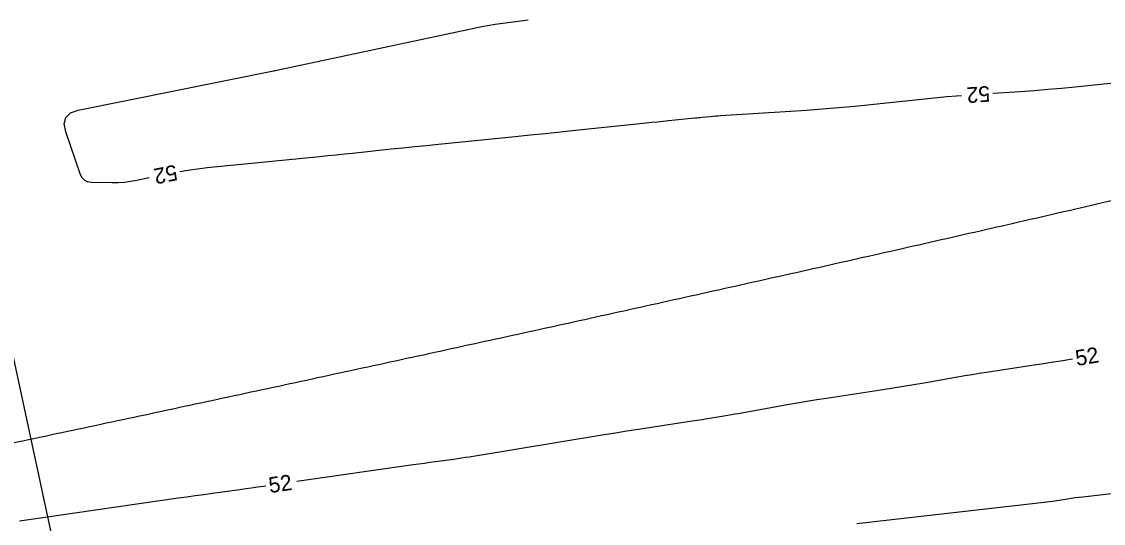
# Model space of a CAD drawing. Extents: x 2384780 to 2405861, y 547869 to 573706.
# Drawn here: x 2390822.9 to 2390960.6, y 552552.4 to 552616.3 of the extents above; entities that cross this region are included whole.
import ezdxf

# ---------------------------------------------------------------- set-up
doc = ezdxf.new("R2010")
doc.units = 0
for name, color, linetype in [('Breaklines', 7, 'Continuous'), ('Old_Level_60', 7, 'Continuous'), ('Old_Level_62', 7, 'Continuous'), ('Old_Level_63', 7, 'Continuous')]:
    doc.layers.add(name, color=color, linetype=linetype)

msp = doc.modelspace()

# ---------------------------------------------------------------- linework, layer by layer
at = {"layer": 'Breaklines'}
msp.add_line((2390834.6085, 552514.4455), (2390814.8175, 552606.115), dxfattribs=at)
at = {"layer": 'Old_Level_60'}
for points in [[(2390839.124, 552596.4335), (2390837.5365, 552596.10225), (2390836.756, 552595.962), (2390835.97125, 552595.867), (2390835.1825, 552595.81675), (2390834.3895, 552595.8115), (2390831.79225, 552595.8675), (2390831.28275, 552595.944), (2390830.8675, 552596.149), (2390830.5465, 552596.48275), (2390830.3195, 552596.94525), (2390828.49175, 552602.29725), (2390828.29775, 552603.3305), (2390828.4985, 552604.137), (2390829.094, 552604.7165), (2390830.0845, 552605.069), (2390854.96575, 552610.076), (2390854.98625, 552610.08025), (2390855.0065, 552610.08475), (2390855.027, 552610.089), (2390855.04725, 552610.09375), (2390855.13275, 552610.1135), (2390855.1375, 552610.1145), (2390855.1425, 552610.1155), (2390855.14725, 552610.11625), (2390855.152, 552610.117), (2390855.168, 552610.11925), (2390855.1715, 552610.11975), (2390855.17475, 552610.1205), (2390855.17825, 552610.121), (2390855.18175, 552610.12175), (2390880.27775, 552615.485), (2390881.2445, 552615.682), (2390882.2145, 552615.86025), (2390883.18775, 552616.02), (2390884.16425, 552616.161), (2390887.3595, 552616.591)], [(2390971.625, 552609.51075), (2390957.03325, 552608.00775), (2390955.2925, 552607.83625), (2390953.5505, 552607.68075), (2390951.807, 552607.541), (2390950.062, 552607.41725), (2390946.553, 552607.184)], [(2390942.56275, 552606.90575), (2390941.91825, 552606.85425), (2390940.69875, 552606.746), (2390939.48, 552606.62675), (2390928.9485, 552605.54925), (2390926.90625, 552605.351), (2390924.862, 552605.17325), (2390922.81625, 552605.0165), (2390920.76875, 552604.8805), (2390911.85725, 552604.33425), (2390911.53375, 552604.31275), (2390911.2105, 552604.28825), (2390910.88725, 552604.26025), (2390910.5645, 552604.22925), (2390909.51075, 552604.12225), (2390909.28475, 552604.0995), (2390909.059, 552604.0765), (2390908.833, 552604.05375), (2390908.60725, 552604.03125), (2390905.257, 552603.6955), (2390904.539, 552603.623), (2390903.82125, 552603.5495), (2390903.1035, 552603.47525), (2390902.386, 552603.40025), (2390893.408, 552602.45375), (2390891.484, 552602.25225), (2390889.55975, 552602.0535), (2390887.63525, 552601.8575), (2390885.71025, 552601.664), (2390875.9425, 552600.68925), (2390874.43975, 552600.53825), (2390872.93725, 552600.38525), (2390871.435, 552600.23025), (2390869.93275, 552600.07325), (2390865.02625, 552599.557), (2390863.975, 552599.44725), (2390862.92325, 552599.339), (2390861.8715, 552599.232), (2390860.8195, 552599.12675), (2390846.48925, 552597.7025), (2390845.26375, 552597.56425), (2390844.043, 552597.39325), (2390843.0445, 552597.22625)], [(2390857.92675, 552557.766), (2390872.74925, 552559.89175), (2390873.4565, 552559.9925), (2390874.16375, 552560.09225), (2390874.871, 552560.191), (2390875.5785, 552560.2885), (2390877.89025, 552560.605), (2390878.38525, 552560.6745), (2390878.88, 552560.74725), (2390879.374, 552560.82325), (2390879.86775, 552560.9025), (2390897.0495, 552563.72225), (2390898.48575, 552563.956), (2390899.92275, 552564.18575), (2390901.36025, 552564.41175), (2390902.79825, 552564.634), (2390908.2565, 552565.46925), (2390908.8835, 552565.566), (2390909.51025, 552565.66425), (2390910.1365, 552565.764), (2390910.76275, 552565.8655), (2390912.80775, 552566.19925), (2390913.246, 552566.27175), (2390913.68375, 552566.346), (2390914.12125, 552566.422), (2390914.55825, 552566.49975), (2390920.367, 552567.54575), (2390921.61225, 552567.76575), (2390922.859, 552567.977), (2390924.10725, 552568.17975), (2390925.357, 552568.374), (2390932.5315, 552569.464), (2390933.845, 552569.6675), (2390935.1575, 552569.879), (2390936.46875, 552570.098), (2390937.77875, 552570.325), (2390942.0555, 552571.079), (2390942.9725, 552571.23775), (2390943.8905, 552571.39075), (2390944.80925, 552571.53825), (2390945.729, 552571.68), (2390951.5025, 552572.552), (2390952.73925, 552572.74125), (2390953.97525, 552572.93575), (2390955.21025, 552573.135), (2390956.44475, 552573.3395), (2390956.69375, 552573.38125)], [(2390822.61225, 552552.748), (2390823.49975, 552552.873), (2390824.38725, 552552.99975), (2390842.83, 552555.647), (2390843.9065, 552555.8005), (2390844.98325, 552555.9525), (2390846.06025, 552556.1025), (2390847.13725, 552556.251), (2390850.6565, 552556.733), (2390851.4105, 552556.83675), (2390852.1645, 552556.942), (2390852.918, 552557.04825), (2390853.6715, 552557.1555), (2390853.96725, 552557.198)], [(2390966.71725, 552556.752), (2390957.98725, 552555.7665), (2390957.49575, 552555.70825), (2390957.005, 552555.64425), (2390956.51525, 552555.5745), (2390956.026, 552555.499), (2390954.42925, 552555.24375), (2390954.087, 552555.19075), (2390953.744, 552555.142), (2390953.4005, 552555.097), (2390953.0565, 552555.056), (2390929.21575, 552552.3475)]]:
    msp.add_lwpolyline(points, dxfattribs=at)
at = {"layer": 'Old_Level_62'}
msp.add_spline([(2390750.412, 552493.903), (2390756.0595, 552495.08775), (2390761.7115, 552496.27325), (2390767.3675, 552497.4605), (2390773.02325, 552498.648), (2390778.6805, 552499.8365), (2390784.343, 552501.02675), (2390790.009, 552502.21875), (2390795.6745, 552503.412), (2390801.34075, 552504.6065), (2390807.0125, 552505.8035), (2390812.6885, 552507.00325), (2390818.36375, 552508.2045), (2390824.04125, 552509.40825), (2390829.7205, 552510.6145), (2390835.4035, 552511.8235), (2390841.09, 552513.036), (2390846.77575, 552514.25075), (2390852.464, 552515.46875), (2390858.15625, 552516.69075), (2390863.84925, 552517.91575), (2390869.5415, 552519.144), (2390875.24, 552520.37675), (2390880.94175, 552521.614), (2390886.6405, 552522.8545), (2390892.34075, 552524.099), (2390898.047, 552525.34875), (2390903.7545, 552526.60325), (2390909.46275, 552527.86225), (2390915.17275, 552529.12625), (2390920.8815, 552530.39475), (2390926.5955, 552531.669), (2390932.311, 552532.949), (2390938.0255, 552534.23375), (2390943.74275, 552535.5245), (2390949.463, 552536.8215), (2390955.18475, 552538.12475), (2390960.9055, 552539.43375), (2390966.629, 552540.74925), (2390972.35275, 552542.071), (2390978.07775, 552543.3995), (2390983.80575, 552544.73525), (2390989.53425, 552546.078), (2390995.26325, 552547.42775), (2391000.9935, 552548.78475), (2391006.72375, 552550.14925), (2391012.45675, 552551.5215), (2391018.19, 552552.9015), (2391023.92225, 552554.289), (2391029.659, 552555.6855), (2391035.39375, 552557.08975), (2391041.12925, 552558.50225), (2391046.8685, 552559.92425), (2391052.60575, 552561.3545), (2391058.344, 552562.79375), (2391064.082, 552564.24175), (2391069.822, 552565.6995), (2391075.56175, 552567.1665), (2391081.29975, 552568.64275), (2391087.04225, 552570.12925), (2391092.784, 552571.626), (2391098.5215, 552573.1315), (2391104.26275, 552574.648), (2391110.00625, 552576.1755), (2391115.74525, 552577.7125), (2391121.4855, 552579.2605), (2391127.227, 552580.81975), (2391132.9685, 552582.39), (2391138.7075, 552583.97075), (2391144.44775, 552585.56325), (2391150.18875, 552587.168), (2391155.9255, 552588.783), (2391161.6655, 552590.41075), (2391167.4045, 552592.05075), (2391173.043, 552593.674)], degree=3, dxfattribs=at)
at = {"layer": 'Old_Level_63'}
msp.add_spline([(2390739.62125, 552545.348), (2390745.271, 552546.5335), (2390750.91725, 552547.7185), (2390756.5675, 552548.904), (2390762.221, 552550.09125), (2390767.8725, 552551.2785), (2390773.5255, 552552.467), (2390779.18075, 552553.6565), (2390784.8375, 552554.848), (2390790.49225, 552556.04), (2390796.14925, 552557.234), (2390801.80925, 552558.43025), (2390807.46975, 552559.62825), (2390813.1315, 552560.8285), (2390818.79225, 552562.031), (2390824.45475, 552563.23575), (2390830.117, 552564.443), (2390835.77825, 552565.6525), (2390841.44475, 552566.86575), (2390847.113, 552568.0825), (2390852.7785, 552569.302), (2390858.44025, 552570.5235), (2390864.10825, 552571.7495), (2390869.779, 552572.98025), (2390875.44625, 552574.2135), (2390881.11525, 552575.4515), (2390886.77975, 552576.6925), (2390892.4515, 552577.9385), (2390898.12275, 552579.18975), (2390903.79025, 552580.444), (2390909.46225, 552581.70425), (2390915.13075, 552582.96875), (2390920.80125, 552584.23825), (2390926.47425, 552585.51375), (2390932.143, 552586.794), (2390937.8135, 552588.0795), (2390943.48575, 552589.3715), (2390949.1565, 552590.66875), (2390954.827, 552591.97225), (2390960.5, 552593.28225), (2390966.17, 552594.5985), (2390971.837, 552595.91975), (2390977.51, 552597.24925), (2390983.1815, 552598.5855), (2390988.84775, 552599.9275), (2390994.51775, 552601.27725), (2391000.18725, 552602.6345), (2391005.85475, 552603.9985), (2391011.52375, 552605.37075), (2391017.19125, 552606.7505), (2391022.85825, 552608.138), (2391028.5255, 552609.534), (2391034.19, 552610.9375), (2391039.85525, 552612.34975), (2391045.51975, 552613.7705), (2391051.18175, 552615.1995), (2391056.84525, 552616.63775), (2391062.50425, 552618.08425), (2391068.1655, 552619.54025), (2391073.82775, 552621.0065), (2391079.48125, 552622.48), (2391085.14025, 552623.9645), (2391090.798, 552625.4595), (2391096.44925, 552626.9625), (2391102.10325, 552628.47625), (2391107.75725, 552630.00125), (2391113.40575, 552631.53525), (2391119.05525, 552633.08025), (2391124.703, 552634.636), (2391130.34475, 552636.2015), (2391135.989, 552637.7785), (2391141.63475, 552639.368), (2391147.27575, 552640.968), (2391152.911, 552642.57825), (2391158.5015, 552644.1875)], degree=3, dxfattribs=at)

# ---------------------------------------------------------------- texts
at = {"layer": 'Old_Level_60'}
for rotation, p in [(183.9897833, (2390946.1135, 552608.16225)), (191.4300917, (2390842.481, 552598.1455)), (9.5178389, (2390957.22425, 552572.45625)), (8.1618139, (2390854.47575, 552556.26075))]:
    msp.add_text('52', height=2, rotation=rotation, dxfattribs=at).set_placement(p)

doc.saveas('drawing.dxf')
